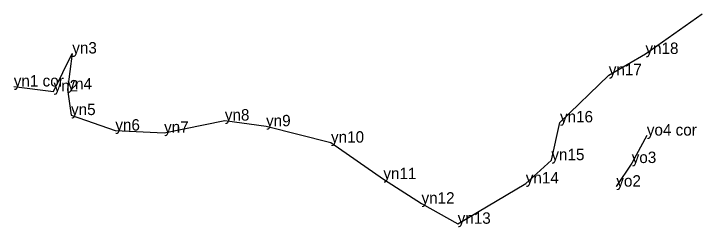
# Model space of a CAD drawing. Extents: x 2072529 to 2267990, y 436423 to 470008.
# Drawn here: x 2240804.7 to 2241166.9, y 440699.1 to 440811.3 of the extents above; entities that cross this region are included whole.
import ezdxf

# ---------------------------------------------------------------- set-up
doc = ezdxf.new("R2010")
doc.units = 0
doc.layers.add('Level 3', color=7, linetype='Continuous')
doc.layers.add('Old_Level_52', color=7, linetype='Continuous')

msp = doc.modelspace()

# ---------------------------------------------------------------- linework, layer by layer
at = {"layer": 'Level 3'}
for p, q in [((2241166.938, 440811.264), (2241166.938, 440811.264)), ((2240835.457, 440790.393), (2240835.457, 440790.393)), ((2241137.049, 440790.152), (2241137.049, 440790.152)), ((2241117.749, 440778.981), (2241117.749, 440778.981)), ((2240804.673, 440773.046), (2240804.673, 440773.046)), ((2240832.909, 440771.507), (2240832.909, 440771.507)), ((2240825.611, 440770.474), (2240825.611, 440770.474)), ((2240834.805, 440758.029), (2240834.805, 440758.029)), ((2240915.736, 440755.155), (2240915.736, 440755.155)), ((2241092.072, 440754.2), (2241092.072, 440754.2)), ((2240858.115, 440749.9), (2240858.115, 440749.9)), ((2240937.42, 440752.132), (2240937.42, 440752.132)), ((2240883.758, 440748.76), (2240883.758, 440748.76)), ((2241137.78, 440747.271), (2241137.78, 440747.271)), ((2240971.595, 440743.538), (2240971.595, 440743.538)), ((2241087.556, 440734.31), (2241087.556, 440734.31)), ((2241129.827, 440732.835), (2241129.827, 440732.835)), ((2240999.159, 440724.383), (2240999.159, 440724.383)), ((2241074.079, 440722.089), (2241074.079, 440722.089)), ((2241121.721, 440720.442), (2241121.721, 440720.442)), ((2241019.224, 440711.517), (2241019.224, 440711.517)), ((2241038.251, 440700.916), (2241038.251, 440700.916))]:
    msp.add_line(p, q, dxfattribs=at)
at = {"layer": 'Old_Level_52'}
for points in [[(2240804.673, 440773.046), (2240825.611, 440770.474), (2240835.457, 440790.393), (2240832.909, 440771.507), (2240834.805, 440758.029), (2240858.115, 440749.9), (2240883.758, 440748.76), (2240915.736, 440755.155), (2240937.42, 440752.132), (2240971.595, 440743.538), (2240999.159, 440724.383), (2241019.224, 440711.517), (2241038.251, 440700.916), (2241074.079, 440722.089), (2241087.556, 440734.31), (2241092.072, 440754.2), (2241117.749, 440778.981), (2241137.049, 440790.152), (2241166.938, 440811.264)], [(2241137.78, 440747.271), (2241129.827, 440732.835), (2241121.721, 440720.442)]]:
    msp.add_lwpolyline(points, dxfattribs=at)

# ---------------------------------------------------------------- texts
for s, p in [('yn3', (2240835.457, 440790.393)), ('yn18', (2241137.049, 440790.152)), ('yn17', (2241117.749, 440778.981)), ('yn1 cor', (2240804.673, 440773.046)), ('yn2', (2240825.611, 440770.474)), ('yn4', (2240832.909, 440771.507)), ('yn5', (2240834.805, 440758.029)), ('yn8', (2240915.736, 440755.155)), ('yn9', (2240937.42, 440752.132)), ('yn16', (2241092.072, 440754.2)), ('yn6', (2240858.115, 440749.9)), ('yn7', (2240883.758, 440748.76)), ('yo4 cor', (2241137.78, 440747.271)), ('yn10', (2240971.595, 440743.538)), ('yn15', (2241087.556, 440734.31)), ('yo3', (2241129.827, 440732.835)), ('yn11', (2240999.159, 440724.383)), ('yn14', (2241074.079, 440722.089)), ('yo2', (2241121.721, 440720.442)), ('yn12', (2241019.224, 440711.517)), ('yn13', (2241038.251, 440700.916))]:
    msp.add_text(s, height=6).set_placement(p)

doc.saveas('drawing.dxf')
